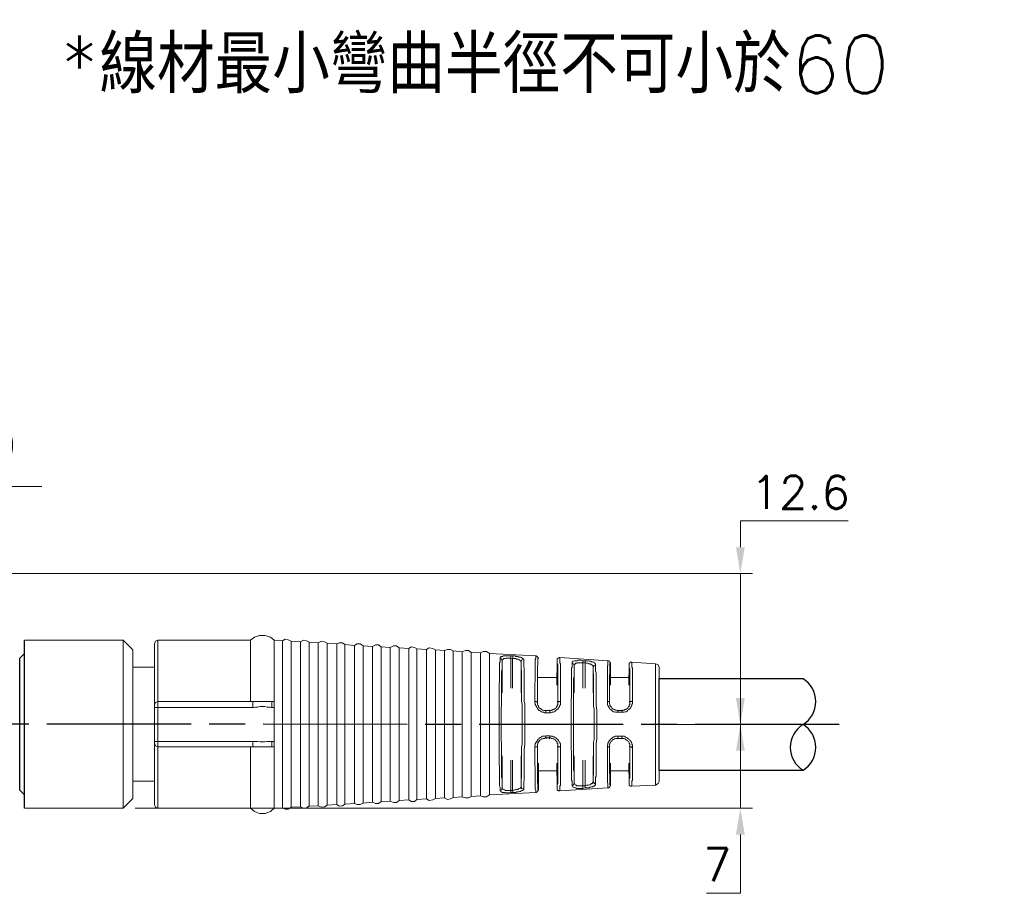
# Model space of a CAD drawing. Header units: millimetres. Extents: x 399 to 6233, y -1870 to 1602.
# Tile 293 of 656: x 3821 to 3903, y 614 to 687. Entities that reach past the tile are written whole.
import ezdxf

# ---------------------------------------------------------------- set-up
doc = ezdxf.new("R2010")
doc.units = ezdxf.units.MM
doc.linetypes.add('AM_ISO08W050', pattern=[18, 12, -1.5, 3, -1.5])
for name, color, linetype, lineweight in [('AM_5', 3, 'Continuous', 25), ('AM_7', 4, 'AM_ISO08W050', 25), ('可見 (ISO)', 7, 'Continuous', 25)]:
    doc.layers.add(name, color=color, linetype=linetype, lineweight=lineweight)
doc.layers.add('S40', color=7, linetype='Continuous')
doc.layers.add('中繼線', color=7, linetype='Continuous')
doc.styles.add('尺寸標註', font='romans.shx', dxfattribs={"bigfont": 'CHINESET.SHX'})
doc.dimstyles.new('複本(2) CNS2-1$0', dxfattribs={"dimtxt": 2.75, "dimasz": 2.2, "dimexe": 1, "dimexo": 1, "dimgap": 1, "dimtad": 1, "dimtoh": 1, "dimdsep": 46, "dimtxsty": '尺寸標註', "dimcen": 0, "dimclrd": 2, "dimclre": 2, "dimclrt": 3, "dimadec": 0, "dimazin": 2, "dimtp": 0.1, "dimtm": 0.1, "dimtfac": 0.71, "dimtmove": 0, "dimatfit": 0, "dimfxl": 0, "dimlwd": 13, "dimlwe": 13, "dimarcsym": 0})
doc.dimstyles.new('複本(2) CNS2-1$3', dxfattribs={"dimtxt": 2.75, "dimasz": 2.2, "dimexe": 1, "dimexo": 1, "dimgap": 1, "dimtad": 1, "dimtoh": 1, "dimdsep": 46, "dimtxsty": '尺寸標註', "dimcen": 0, "dimclrd": 2, "dimclre": 2, "dimclrt": 3, "dimadec": 0, "dimazin": 2, "dimtp": 0.1, "dimtm": 0.1, "dimtfac": 0.71, "dimtmove": 0, "dimatfit": 0, "dimfxl": 0, "dimlwd": 13, "dimlwe": 13, "dimarcsym": 0})

# ---------------------------------------------------------------- blocks, each defined once
blk = doc.blocks.new('*D133')
at = {"layer": 'AM_5', "color": 2, "lineweight": 13}
for p, q in [((3761.04, 638.575), (3778.857, 647.892)), ((3778.857, 647.892), (3822.39, 647.892)), ((3755.546, 635.702), (3759.091, 637.555)), ((3753.597, 634.682), (3751.647, 633.663))]:
    blk.add_line(p, q, dxfattribs=at)
at = {"layer": 'AM_5', "color": 2, "lineweight": -2}
for points in [[(3760.87, 638.9), (3761.21, 638.25), (3759.091, 637.555)], [(3753.427, 635.007), (3753.767, 634.357), (3755.546, 635.702)]]:
    blk.add_solid(points, dxfattribs=at)
at = {"layer": 'Defpoints', "color": 0, "lineweight": -2}
for p in [(3759.091, 637.555), (3755.546, 635.702)]:
    blk.add_point(p, dxfattribs=at)
at = {"layer": 'AM_5', "color": 3, "insert": (3801.123, 651.825), "char_height": 2.75, "attachment_point": 5, "style": '尺寸標註'}
blk.add_mtext('∅4{\\Famgdt;x}2{}{\\H0.7x;\\C3; H7 {\\H2x;\\W0.5;(}\\S+0.012^  0;{\\H2x;\\W0.5;)}}(含對側)', dxfattribs=at)
blk = doc.blocks.new('S40-正視-02')
at = {"layer": '可見 (ISO)'}
for p, q in [((63.12, 29.95), (63.12, 43.95)), ((62.72, 42.45), (63.12, 42.85)), ((62.72, 31.45), (62.72, 42.45)), ((62.72, 31.45), (63.12, 31.05))]:
    blk.add_line(p, q, dxfattribs=at)
blk = doc.blocks.new('180度接頭-正視')
for p, q in [((52.874, 3.794), (64.874, 3.794)), ((52.874, -3.843), (52.874, 3.794)), ((52.874, -3.843), (64.874, -3.843))]:
    blk.add_line(p, q)
at = {"lineweight": 20}
for points in [[(0, 7), (8.214, 7)], [(0, -7), (0, 7)], [(8.214, 7), (9.029, 6.185)], [(8.214, -7), (8.214, 7), (8.214, 7)], [(11.124, 7), (10.907, 6.917), (10.824, 6.701)], [(10.824, 1.596), (10.824, 6.701)], [(20.817, 7), (20.485, 7.249), (20.052, 7.382), (19.587, 7.382), (19.154, 7.249), (18.822, 7), (11.124, 7)], [(11.124, 7), (11.124, 1.895)], [(18.822, 1.895), (18.822, 7), (18.822, 7)], [(21.499, 6.95), (20.817, 7)], [(20.817, 7), (20.817, 1.895)], [(22.23, 6.917), (21.964, 7.033), (21.715, 7.083), (21.499, 6.95)], [(21.499, -6.967), (21.499, 6.95)], [(22.995, 6.867), (22.23, 6.917)], [(22.23, -6.917), (22.23, 6.917), (22.23, 6.917)], [(23.71, 6.834), (23.511, 6.95), (23.245, 7), (22.995, 6.867)], [(22.995, -6.884), (22.995, 6.867), (22.995, 6.867)], [(24.475, 6.784), (23.71, 6.834)], [(23.71, -6.834), (23.71, 6.834), (23.71, 6.834)], [(25.207, 6.751), (24.99, 6.867), (24.741, 6.917), (24.475, 6.784)], [(24.475, -6.8), (24.475, 6.784), (24.475, 6.784)], [(26.021, 6.701), (25.207, 6.751)], [(25.207, -6.751), (25.207, 6.751), (25.207, 6.751)], [(26.703, 6.651), (26.487, 6.784), (26.221, 6.784), (26.021, 6.701)], [(26.021, -6.701), (26.021, 6.701)], [(27.501, 6.568), (26.703, 6.651)], [(26.703, -6.667), (26.703, 6.651), (26.703, 6.651)], [(28.233, 6.534), (27.967, 6.701), (27.717, 6.701), (27.501, 6.568)], [(27.501, -6.618), (27.501, 6.568), (27.501, 6.568)], [(29.713, 6.451), (29.496, 6.618), (29.247, 6.618), (28.998, 6.485)], [(9.029, -6.202), (9.029, 6.185)], [(28.998, 6.485), (28.233, 6.534)], [(28.233, -6.584), (28.233, 6.534), (28.233, 6.534)], [(28.998, -6.501), (28.998, 6.485), (28.998, 6.485)], [(30.477, 6.401), (29.713, 6.451)], [(29.713, -6.451), (29.713, 6.451), (29.713, 6.451)], [(31.209, 6.352), (30.993, 6.534), (30.743, 6.534), (30.477, 6.401)], [(30.477, -6.418), (30.477, 6.401), (30.477, 6.401)], [(32.024, 6.318), (31.209, 6.352)], [(31.209, -6.368), (31.209, 6.352), (31.209, 6.352)], [(32.689, 6.268), (32.489, 6.401), (32.223, 6.451), (32.024, 6.318)], [(32.024, -6.318), (32.024, 6.318), (32.024, 6.318)], [(33.504, 6.235), (32.689, 6.268)], [(32.689, -6.285), (32.689, 6.268), (32.689, 6.268)], [(34.235, 6.185), (34.019, 6.318), (33.72, 6.352), (33.504, 6.235)], [(33.504, -6.235), (33.504, 6.235), (33.504, 6.235)], [(35, 6.152), (34.235, 6.185)], [(34.235, -6.202), (34.235, 6.185), (34.235, 6.185)], [(35.715, 6.102), (35.499, 6.235), (35.249, 6.235), (35, 6.152)], [(35, -6.152), (35, 6.152), (35, 6.152)], [(36.48, 6.019), (35.715, 6.102)], [(35.715, -6.119), (35.715, 6.102), (35.715, 6.102)], [(37.211, 5.969), (36.995, 6.152), (36.746, 6.152), (36.48, 6.019)], [(36.48, -6.069), (36.48, 6.019), (36.48, 6.019)], [(38.01, 5.936), (37.211, 5.969)], [(37.211, -6.019), (37.211, 5.969), (37.211, 5.969)], [(42.615, 5.686), (38.741, 5.886), (38.492, 6.069), (38.226, 6.069), (38.01, 5.936)], [(38.01, -5.986), (38.01, 5.936), (38.01, 5.936)], [(38.741, 5.886), (38.741, -5.903), (38.741, -5.903)], [(39.639, -5.52), (39.639, -5.254), (39.589, -5.138), (39.589, -3.558), (39.556, -3.342), (39.556, -3.176), (39.556, -3.01), (39.556, -2.793), (39.556, -2.577), (39.556, -2.411), (39.556, -2.195), (39.556, -1.979), (39.556, -1.762), (39.556, -1.347), (39.556, -0.881), (39.556, -0.449), (39.556, -0.033), (39.556, 0.449), (39.556, 0.865), (39.556, 1.33), (39.556, 1.762), (39.556, 2.195), (39.556, 2.394), (39.556, 2.577), (39.556, 2.777), (39.556, 2.993), (39.556, 3.159), (39.556, 3.342), (39.589, 3.558), (39.589, 3.724), (39.589, 3.891), (39.589, 4.057), (39.589, 4.19), (39.589, 4.356), (39.589, 4.489), (39.589, 4.656), (39.589, 4.789), (39.589, 4.905), (39.589, 5.005), (39.589, 5.121), (39.639, 5.204), (39.639, 5.337), (39.639, 5.42), (39.639, 5.504)], [(39.639, 5.504), (39.639, 5.553), (39.672, 5.587), (39.722, 5.637), (39.755, 5.637), (39.855, 5.637), (39.888, 5.686), (39.938, 5.686), (40.021, 5.686), (40.105, 5.686), (40.188, 5.686), (40.271, 5.686), (40.354, 5.686), (40.537, 5.686)], [(39.805, 5.287), (39.755, 5.42), (39.639, 5.504)], [(39.805, 5.287), (39.805, 4.572), (39.755, 4.406), (39.755, 1.546), (39.722, 1.297), (39.722, 1.031), (39.722, 0.781), (39.722, 0.532), (39.722, 0.266), (39.722, -0.033), (39.722, -0.283), (39.722, -0.532), (39.722, -0.798), (39.722, -1.048), (39.722, -1.347), (39.755, -1.596), (39.755, -1.862), (39.755, -2.062), (39.755, -2.328), (39.755, -2.577), (39.755, -2.793), (39.755, -3.043), (39.755, -3.259), (39.755, -3.475), (39.755, -3.691), (39.755, -3.857), (39.755, -4.074), (39.755, -4.24), (39.755, -4.406), (39.805, -4.572), (39.805, -4.755), (39.805, -4.872), (39.805, -5.005), (39.805, -5.138), (39.805, -5.221), (39.805, -5.304)], [(40.537, 5.504), (40.105, 5.504), (40.055, 5.47), (39.938, 5.47), (39.888, 5.42), (39.855, 5.42), (39.855, 5.387), (39.805, 5.337), (39.805, 5.287)], [(39.805, 2.61), (39.805, 5.287)], [(40.537, 5.686), (40.703, 5.686), (40.703, 5.686)], [(40.537, 5.504), (40.537, 5.686), (40.537, 5.686)], [(40.653, 5.47), (40.537, 5.504)], [(40.537, 5.504), (40.537, 2.993)], [(41.385, 5.171), (41.385, 5.254), (41.335, 5.254), (41.335, 5.287), (41.302, 5.337), (41.252, 5.337), (41.202, 5.387), (41.169, 5.387), (41.119, 5.42), (41.086, 5.42), (41.002, 5.42), (40.952, 5.47), (40.819, 5.47), (40.653, 5.47), (40.653, 5.504), (40.703, 5.553), (40.703, 5.587), (40.703, 5.637), (40.703, 5.686)], [(40.653, 2.993), (40.653, 5.47)], [(40.703, 5.686), (40.869, 5.686), (40.952, 5.637), (41.119, 5.637), (41.202, 5.587), (41.252, 5.587), (41.335, 5.587), (41.385, 5.553), (41.418, 5.553), (41.468, 5.504), (41.501, 5.47), (41.551, 5.47), (41.551, 5.42), (41.601, 5.387)], [(41.601, 5.387), (41.418, 5.337), (41.385, 5.171)], [(41.385, -5.171), (41.385, -4.572), (41.418, -4.456), (41.418, -1.945), (41.468, -1.679), (41.468, -1.43), (41.468, -1.181), (41.468, -0.914), (41.468, -0.665), (41.468, -0.416), (41.468, -0.15), (41.468, 0.1), (41.468, 0.399), (41.468, 0.648), (41.468, 0.914), (41.468, 1.164), (41.468, 1.43), (41.468, 1.679), (41.418, 1.929), (41.418, 2.195), (41.418, 2.394), (41.418, 2.66), (41.418, 2.876), (41.418, 3.076), (41.418, 3.292), (41.418, 3.508), (41.418, 3.724), (41.418, 3.891), (41.418, 4.107), (41.418, 4.273), (41.418, 4.439), (41.385, 4.572), (41.385, 4.705), (41.385, 4.872), (41.385, 4.955), (41.385, 5.088), (41.385, 5.171)], [(41.385, 5.171), (41.385, 2.61)], [(41.601, 5.387), (41.601, 4.789), (41.634, 4.656), (41.634, 1.895), (41.684, 1.713), (41.684, 1.297), (41.684, 0.865), (41.684, -0.033), (41.684, -0.881), (41.684, -1.297), (41.684, -1.729), (41.634, -2.112), (41.634, -2.544), (41.634, -2.71), (41.634, -2.926), (41.634, -3.093), (41.634, -3.259), (41.634, -3.475), (41.634, -3.641), (41.634, -3.774), (41.634, -3.941), (41.634, -4.107), (41.634, -4.24), (41.634, -4.406), (41.634, -4.539), (41.634, -4.672), (41.601, -4.789), (41.601, -4.922), (41.601, -5.005), (41.601, -5.138), (41.601, -5.221), (41.601, -5.304), (41.601, -5.387)], [(42.532, 1.895), (42.532, 3.425), (42.565, 3.591), (42.565, 5.387), (42.615, 5.47), (42.615, 5.504), (42.615, 5.553), (42.615, 5.587), (42.615, 5.637), (42.615, 5.686)], [(42.831, 5.47), (42.831, 5.504), (42.781, 5.553), (42.781, 5.587), (42.748, 5.587), (42.748, 5.637), (42.698, 5.637), (42.665, 5.686), (42.615, 5.686)], [(42.781, 5.47), (42.781, 4.955), (42.748, 4.872), (42.748, 1.846)], [(44.361, 3.259), (44.394, 5.337)], [(44.444, 1.846), (44.444, 4.955), (44.394, 5.038), (44.394, 5.47), (44.444, 5.504), (44.494, 5.504), (44.527, 5.553), (44.577, 5.553), (44.61, 5.553)], [(44.394, 5.337), (44.394, 5.387), (44.394, 5.387)], [(48.618, 5.287), (44.61, 5.553)], [(44.61, 5.553), (44.61, 5.121), (44.66, 5.038), (44.66, 1.895)], [(45.641, -5.138), (45.641, -4.755), (45.591, -4.672), (45.591, -2.361), (45.558, -2.029), (45.558, -1.646), (45.558, -1.214), (45.558, -0.831), (45.558, -0.033), (45.558, 0.831), (45.558, 1.214), (45.558, 1.596), (45.558, 2.012), (45.591, 2.361), (45.591, 2.577), (45.591, 2.743), (45.591, 2.91), (45.591, 3.076), (45.591, 3.259), (45.591, 3.425), (45.591, 3.591), (45.591, 3.724), (45.591, 3.891), (45.591, 4.024), (45.591, 4.14), (45.591, 4.273), (45.591, 4.406), (45.591, 4.523), (45.591, 4.656), (45.641, 4.739), (45.641, 4.822), (45.641, 4.955), (45.641, 5.038), (45.641, 5.088)], [(45.641, 5.088), (45.641, 5.171), (45.675, 5.204), (45.724, 5.254), (45.758, 5.254), (45.857, 5.287), (45.891, 5.287), (45.941, 5.287), (46.024, 5.287), (46.107, 5.337), (46.19, 5.337), (46.273, 5.337), (46.356, 5.337), (46.523, 5.287)], [(45.808, 4.905), (45.758, 5.038), (45.641, 5.088)], [(46.523, 5.121), (46.057, 5.121), (46.024, 5.088), (45.941, 5.088), (45.891, 5.038), (45.857, 5.005), (45.857, 4.955), (45.808, 4.955), (45.808, 4.905)], [(46.523, 5.287), (46.705, 5.287), (46.705, 5.287)], [(46.523, 5.121), (46.523, 5.287), (46.523, 5.287)], [(46.705, 5.121), (46.523, 5.121)], [(46.523, 5.121), (46.523, 2.993)], [(46.705, 5.287), (46.955, 5.287), (47.038, 5.254), (47.204, 5.254), (47.254, 5.204), (47.337, 5.204), (47.387, 5.171), (47.47, 5.171), (47.504, 5.121), (47.504, 5.088), (47.553, 5.088), (47.587, 5.038), (47.587, 5.005), (47.587, 4.955)], [(47.387, 4.789), (47.387, 4.872), (47.337, 4.872), (47.337, 4.905), (47.304, 4.955), (47.254, 4.955), (47.204, 5.005), (47.171, 5.005), (47.121, 5.038), (47.088, 5.038), (47.005, 5.038), (46.955, 5.088), (46.822, 5.088), (46.705, 5.121), (46.705, 5.171), (46.705, 5.204), (46.705, 5.254), (46.705, 5.287)], [(46.705, 2.993), (46.705, 5.121)], [(47.587, 4.955), (47.47, 4.905), (47.387, 4.789)], [(47.587, 4.955), (47.587, 4.406), (47.637, 4.273), (47.637, 1.546), (47.686, 1.164), (47.686, 0.781), (47.686, -0.033), (47.686, -0.798), (47.686, -1.214), (47.637, -1.596), (47.637, -1.945), (47.637, -2.328), (47.637, -2.66), (47.637, -2.827), (47.637, -3.01), (47.637, -3.176), (47.637, -3.342), (47.637, -3.475), (47.637, -3.641), (47.637, -3.774), (47.637, -3.941), (47.637, -4.074), (47.637, -4.19), (47.637, -4.323), (47.587, -4.406), (47.587, -4.539), (47.587, -4.622), (47.587, -4.755), (47.587, -4.838), (47.587, -4.922), (47.587, -5.005)], [(48.568, 1.895), (48.568, 4.872), (48.618, 4.905), (48.618, 5.287)], [(48.834, 5.088), (48.834, 5.121), (48.784, 5.171), (48.784, 5.204), (48.751, 5.254), (48.701, 5.287), (48.651, 5.287), (48.618, 5.287)], [(48.834, 5.088), (48.784, 5.038), (48.784, 4.19), (48.751, 4.057), (48.751, 3.891), (48.751, 3.724), (48.751, 3.558), (48.751, 3.342), (48.751, 3.159), (48.751, 2.96), (48.751, 2.743), (48.751, 2.527), (48.751, 2.311), (48.751, 2.062), (48.751, 1.846)], [(48.834, 5.088), (48.834, 5.121), (48.834, 5.121)], [(48.834, 3.259), (48.834, 5.088)], [(50.363, 3.259), (50.397, 5.005)], [(50.397, 5.005), (50.397, 5.088), (50.447, 5.121), (50.496, 5.171), (50.53, 5.171), (50.58, 5.171), (50.613, 5.171)], [(50.397, 4.955), (50.397, 5.005), (50.397, 5.005)], [(50.447, 1.846), (50.447, 4.572), (50.397, 4.656), (50.397, 4.955)], [(52.575, 5.038), (50.613, 5.171)], [(50.613, 5.171), (50.613, 4.739), (50.663, 4.656), (50.663, 1.929)], [(52.874, 4.739), (52.791, 4.955), (52.575, 5.038)], [(52.575, -5.088), (52.575, 5.038)], [(45.808, 4.905), (45.808, 3.974), (45.758, 3.808), (45.758, -3.808), (45.808, -3.99), (45.808, -4.157), (45.808, -4.323), (45.808, -4.456), (45.808, -4.572), (45.808, -4.705), (45.808, -4.838), (45.808, -4.922)], [(45.808, 2.61), (45.808, 4.905)], [(47.387, -4.789), (47.387, -4.323), (47.42, -4.19), (47.42, -1.513), (47.47, -1.264), (47.47, -0.998), (47.47, -0.798), (47.47, -0.532), (47.47, -0.283), (47.47, -0.033), (47.47, 0.233), (47.47, 0.482), (47.47, 0.748), (47.47, 0.998), (47.47, 1.247), (47.42, 1.513), (47.42, 1.762), (47.42, 1.979), (47.42, 2.228), (47.42, 2.444), (47.42, 2.66), (47.42, 2.876), (47.42, 3.076), (47.42, 3.292), (47.42, 3.458), (47.42, 3.675), (47.42, 3.841), (47.42, 4.024), (47.42, 4.14), (47.387, 4.323), (47.387, 4.439), (47.387, 4.572), (47.387, 4.705), (47.387, 4.789)], [(47.387, 4.789), (47.387, 2.61)], [(52.874, 4.739), (52.874, -4.789)], [(42.748, 3.891), (44.444, 3.891)], [(48.751, 3.891), (50.447, 3.891)], [(11.124, 1.895), (10.907, 1.812), (10.824, 1.596)], [(11.124, 1.38), (11.124, 1.895), (19.038, 1.895)], [(20.601, 1.895), (19.038, 1.895), (19.038, 1.895)], [(19.038, 1.895), (19.038, 1.38)], [(20.601, 1.895), (20.601, 1.38)], [(20.601, 1.895), (20.817, 1.895), (20.817, 1.38)], [(43.43, 0.948), (43.33, 0.948), (43.247, 0.998), (43.164, 0.998), (43.081, 1.031), (42.998, 1.081), (42.914, 1.131), (42.865, 1.164), (42.781, 1.247), (42.748, 1.33), (42.698, 1.38), (42.665, 1.463), (42.615, 1.546), (42.565, 1.629), (42.565, 1.713), (42.532, 1.812), (42.532, 1.895)], [(42.532, 1.895), (42.665, 1.895), (42.698, 1.846), (42.748, 1.846), (42.748, 1.762), (42.748, 1.713), (42.748, 1.629), (42.781, 1.596), (42.831, 1.513), (42.831, 1.463), (42.865, 1.38), (42.914, 1.33), (42.998, 1.297), (43.048, 1.247), (43.081, 1.214), (43.164, 1.164), (43.214, 1.164), (43.297, 1.131), (43.38, 1.131), (43.43, 1.131), (43.43, 0.948)], [(42.748, 1.846), (42.781, 1.895)], [(44.66, 1.895), (44.66, 1.629), (44.61, 1.546), (44.577, 1.463), (44.527, 1.38), (44.494, 1.33), (44.444, 1.247), (44.361, 1.214), (44.278, 1.131), (44.228, 1.081), (44.145, 1.031), (44.062, 0.998), (43.979, 0.998), (43.846, 0.948), (43.762, 0.948)], [(43.762, 0.948), (43.762, 1.131), (43.846, 1.131), (43.895, 1.164), (43.979, 1.164), (44.062, 1.214), (44.112, 1.214), (44.145, 1.247), (44.228, 1.297), (44.278, 1.33), (44.311, 1.38), (44.361, 1.463), (44.394, 1.513), (44.394, 1.596), (44.444, 1.629), (44.444, 1.713), (44.444, 1.762), (44.444, 1.846)], [(44.394, 1.895), (44.444, 1.846)], [(44.66, 1.895), (44.494, 1.895), (44.494, 1.846), (44.444, 1.846)], [(49.466, 0.998), (49.249, 0.998), (49.166, 1.031), (49.083, 1.031), (49, 1.081), (48.95, 1.131), (48.867, 1.214), (48.784, 1.247), (48.751, 1.33), (48.701, 1.43), (48.651, 1.463), (48.618, 1.546), (48.568, 1.629), (48.568, 1.713), (48.568, 1.812), (48.568, 1.895)], [(48.568, 1.895), (48.701, 1.895), (48.751, 1.846), (48.751, 1.713), (48.784, 1.629), (48.784, 1.596), (48.834, 1.513), (48.867, 1.463), (48.917, 1.43), (48.95, 1.33), (49, 1.297), (49.05, 1.247), (49.133, 1.214), (49.166, 1.214), (49.249, 1.164), (49.299, 1.164), (49.382, 1.131), (49.432, 1.131), (49.466, 0.998)], [(48.751, 1.846), (48.784, 1.895)], [(50.663, 1.929), (50.663, 1.713), (50.613, 1.629), (50.613, 1.546), (50.58, 1.513), (50.53, 1.43), (50.496, 1.33), (50.397, 1.247), (50.363, 1.214), (50.28, 1.164), (50.23, 1.081), (50.147, 1.031), (50.064, 1.031), (49.981, 0.998), (49.848, 0.998), (49.765, 0.998)], [(49.765, 0.998), (49.765, 1.131), (49.848, 1.131), (49.898, 1.164), (49.981, 1.164), (50.014, 1.214), (50.114, 1.214), (50.147, 1.247), (50.23, 1.297), (50.28, 1.33), (50.314, 1.43), (50.363, 1.463), (50.397, 1.513), (50.397, 1.596), (50.447, 1.629), (50.447, 1.713), (50.447, 1.762), (50.447, 1.846)], [(50.397, 1.895), (50.447, 1.846)], [(50.663, 1.929), (50.613, 1.929), (50.58, 1.895), (50.496, 1.895), (50.447, 1.846)], [(10.824, 1.38), (10.824, 1.596), (10.824, 1.596)], [(10.824, -1.43), (10.824, 1.38), (11.124, 1.38)], [(19.038, -1.43), (11.124, -1.43), (11.124, 1.38), (19.038, 1.38)], [(20.601, 1.38), (20.518, 1.38), (20.435, 1.43), (20.219, 1.43), (20.019, 1.463), (19.919, 1.463), (19.836, 1.463), (19.72, 1.463), (19.637, 1.463), (19.42, 1.43), (19.254, 1.43), (19.121, 1.38), (19.038, 1.38)], [(20.601, 1.38), (20.817, 1.38), (20.817, -1.43), (20.601, -1.43)], [(43.463, 1.164), (43.43, 1.131)], [(43.43, 1.131), (43.762, 1.131)], [(43.762, 0.948), (43.43, 0.948), (43.43, 0.948)], [(43.762, 1.131), (43.729, 1.164)], [(49.466, 1.164), (49.432, 1.131)], [(49.432, 1.131), (49.765, 1.131)], [(49.765, 0.998), (49.466, 0.998), (49.466, 0.998)], [(49.765, 1.131), (49.715, 1.164)], [(10.824, -1.596), (10.824, -1.43), (11.124, -1.43)], [(10.824, -1.596), (10.907, -1.812), (11.124, -1.895)], [(10.824, -6.701), (10.824, -1.596)], [(11.124, -1.43), (11.124, -1.895), (11.124, -1.895)], [(19.038, -1.43), (19.038, -1.895), (11.124, -1.895)], [(19.038, -1.43), (19.42, -1.43), (19.637, -1.48), (20.019, -1.48), (20.219, -1.43), (20.435, -1.43), (20.518, -1.43), (20.601, -1.43)], [(19.038, -1.895), (20.817, -1.895), (20.817, -1.43)], [(20.601, -1.43), (20.601, -1.895), (20.601, -1.895)], [(42.532, -1.895), (42.532, -1.812), (42.565, -1.729), (42.565, -1.646), (42.615, -1.563), (42.665, -1.48), (42.698, -1.43), (42.748, -1.347), (42.781, -1.264), (42.865, -1.214), (42.914, -1.131), (42.998, -1.097), (43.081, -1.048), (43.164, -0.998), (43.247, -0.998), (43.33, -0.998), (43.43, -0.964)], [(43.43, -0.964), (43.43, -1.131), (43.38, -1.131), (43.297, -1.181), (43.214, -1.181), (43.164, -1.214), (43.081, -1.214), (43.048, -1.264), (42.998, -1.297), (42.914, -1.347), (42.865, -1.43), (42.831, -1.48), (42.831, -1.513), (42.781, -1.596), (42.748, -1.646), (42.748, -1.729), (42.748, -1.762), (42.748, -1.862)], [(43.43, -0.964), (43.762, -0.964), (43.762, -0.964)], [(43.762, -1.131), (43.43, -1.131)], [(43.43, -1.131), (43.463, -1.214)], [(43.729, -1.214), (43.762, -1.131)], [(43.762, -0.964), (43.846, -0.998), (43.979, -0.998), (44.062, -1.048), (44.145, -1.048), (44.228, -1.097), (44.278, -1.131), (44.361, -1.214), (44.444, -1.264), (44.494, -1.347), (44.527, -1.43), (44.577, -1.48), (44.61, -1.563), (44.66, -1.646), (44.66, -1.729), (44.66, -1.812), (44.66, -1.895)], [(44.66, -1.895), (44.494, -1.895), (44.494, -1.862), (44.444, -1.862), (44.444, -1.762), (44.444, -1.729), (44.444, -1.646), (44.394, -1.596), (44.394, -1.513), (44.361, -1.48), (44.311, -1.43), (44.278, -1.347), (44.228, -1.297), (44.145, -1.264), (44.112, -1.214), (44.062, -1.214), (43.979, -1.181), (43.895, -1.181), (43.846, -1.131), (43.762, -1.131), (43.762, -0.964)], [(48.568, -1.945), (48.568, -1.762), (48.618, -1.679), (48.618, -1.596), (48.651, -1.513), (48.701, -1.43), (48.751, -1.347), (48.834, -1.264), (48.867, -1.214), (48.95, -1.181), (49, -1.097), (49.083, -1.048), (49.166, -1.048), (49.249, -0.998), (49.382, -0.998), (49.466, -0.998)], [(49.466, -0.998), (49.432, -1.181), (49.249, -1.181), (49.166, -1.214), (49.133, -1.264), (49.05, -1.264), (49, -1.297), (48.95, -1.38), (48.917, -1.43), (48.867, -1.48), (48.834, -1.563), (48.784, -1.596), (48.784, -1.646), (48.751, -1.729), (48.751, -1.762), (48.751, -1.862)], [(49.765, -1.181), (49.432, -1.181)], [(49.432, -1.181), (49.466, -1.214)], [(49.466, -0.998), (49.765, -0.998), (49.765, -0.998)], [(49.715, -1.214), (49.765, -1.181)], [(49.765, -0.998), (49.981, -0.998), (50.064, -1.048), (50.147, -1.097), (50.23, -1.131), (50.28, -1.181), (50.363, -1.214), (50.397, -1.297), (50.496, -1.347), (50.53, -1.43), (50.58, -1.513), (50.613, -1.596), (50.613, -1.679), (50.663, -1.762), (50.663, -1.862), (50.663, -1.945)], [(50.663, -1.945), (50.58, -1.945), (50.58, -1.895), (50.496, -1.895), (50.447, -1.862), (50.447, -1.812), (50.447, -1.729), (50.447, -1.679), (50.397, -1.596), (50.397, -1.563), (50.363, -1.48), (50.314, -1.43), (50.28, -1.38), (50.23, -1.347), (50.147, -1.297), (50.114, -1.264), (50.014, -1.214), (49.981, -1.181), (49.898, -1.181), (49.848, -1.181), (49.765, -1.181), (49.765, -0.998)], [(11.124, -1.895), (11.124, -7)], [(18.822, -1.895), (18.822, -7)], [(20.817, -1.895), (20.817, -7)], [(42.532, -1.895), (42.698, -1.895), (42.698, -1.862), (42.748, -1.862)], [(42.615, -5.686), (42.615, -5.47), (42.565, -5.437), (42.565, -3.608), (42.532, -3.425), (42.532, -3.259), (42.532, -3.093), (42.532, -2.876), (42.532, -2.71), (42.532, -2.494), (42.532, -2.328), (42.532, -2.112), (42.532, -1.895)], [(42.748, -1.862), (42.748, -4.872), (42.781, -5.005), (42.781, -5.47)], [(42.781, -1.895), (42.748, -1.862)], [(44.394, -5.354), (44.394, -5.055), (44.444, -4.955), (44.444, -1.862)], [(44.444, -1.862), (44.394, -1.895)], [(44.66, -1.895), (44.66, -5.088), (44.61, -5.171), (44.61, -5.553)], [(48.568, -1.945), (48.618, -1.945), (48.618, -1.895), (48.751, -1.895), (48.751, -1.862)], [(48.618, -5.304), (48.618, -4.955), (48.568, -4.872), (48.568, -1.945)], [(48.751, -1.862), (48.751, -4.074), (48.784, -4.19), (48.784, -5.055), (48.834, -5.088)], [(48.784, -1.895), (48.751, -1.862)], [(50.397, -5.005), (50.397, -4.622), (50.447, -4.489), (50.447, -1.862)], [(50.447, -1.862), (50.397, -1.895)], [(50.663, -1.945), (50.663, -4.672), (50.613, -4.755), (50.613, -5.171)], [(39.805, -5.304), (39.805, -2.627)], [(40.537, -3.01), (40.537, -5.52)], [(40.653, -5.52), (40.653, -3.01)], [(41.385, -2.627), (41.385, -5.171)], [(42.831, -3.259), (42.831, -5.47)], [(44.361, -3.259), (44.394, -5.354)], [(45.808, -4.922), (45.808, -2.627)], [(46.523, -3.01), (46.523, -5.138)], [(46.705, -5.138), (46.705, -3.01)], [(47.387, -2.627), (47.387, -4.789)], [(48.834, -3.259), (48.834, -5.138)], [(50.363, -3.259), (50.397, -5.005)], [(42.748, -3.891), (44.444, -3.891)], [(48.751, -3.891), (50.447, -3.891)], [(45.641, -5.138), (45.758, -5.055), (45.808, -4.922)], [(45.808, -4.922), (45.808, -4.955), (45.857, -5.005), (45.891, -5.055), (45.941, -5.088), (45.974, -5.088), (46.024, -5.138), (46.057, -5.138), (46.107, -5.138), (46.19, -5.138), (46.24, -5.138), (46.406, -5.138), (46.523, -5.138)], [(46.705, -5.304), (46.705, -5.138), (46.822, -5.088), (47.005, -5.088), (47.088, -5.055), (47.121, -5.055), (47.171, -5.005), (47.204, -5.005), (47.254, -4.955), (47.304, -4.955), (47.337, -4.922), (47.337, -4.872), (47.387, -4.872), (47.387, -4.838), (47.387, -4.789)], [(47.387, -4.789), (47.47, -4.922), (47.587, -5.005)], [(52.575, -5.088), (52.791, -4.955), (52.874, -4.789)], [(38.741, -5.903), (42.615, -5.686)], [(39.639, -5.52), (39.755, -5.47), (39.805, -5.304)], [(40.537, -5.686), (40.354, -5.736), (40.105, -5.736), (40.021, -5.686), (39.938, -5.686), (39.888, -5.686), (39.805, -5.686), (39.755, -5.637), (39.722, -5.637), (39.672, -5.603), (39.639, -5.553), (39.639, -5.52)], [(39.805, -5.304), (39.805, -5.354), (39.855, -5.387), (39.855, -5.437), (39.888, -5.437), (39.938, -5.47), (39.971, -5.47), (40.021, -5.47), (40.055, -5.52), (40.105, -5.52), (40.188, -5.52), (40.238, -5.52), (40.354, -5.52), (40.537, -5.52)], [(40.537, -5.686), (40.537, -5.52), (40.537, -5.52)], [(40.537, -5.52), (40.653, -5.52)], [(40.703, -5.686), (40.537, -5.686), (40.537, -5.686)], [(40.703, -5.686), (40.703, -5.553), (40.653, -5.52), (40.819, -5.47), (40.952, -5.47), (41.002, -5.437), (41.086, -5.437), (41.119, -5.437), (41.169, -5.387), (41.202, -5.387), (41.252, -5.354), (41.302, -5.354), (41.335, -5.304), (41.385, -5.254), (41.385, -5.221), (41.385, -5.171)], [(41.601, -5.387), (41.601, -5.437), (41.551, -5.437), (41.551, -5.47), (41.501, -5.52), (41.468, -5.52), (41.418, -5.553), (41.385, -5.553), (41.335, -5.603), (41.252, -5.603), (41.202, -5.637), (41.119, -5.637), (41.036, -5.637), (40.952, -5.686), (40.869, -5.686), (40.703, -5.686)], [(41.385, -5.171), (41.418, -5.354), (41.601, -5.387)], [(42.831, -5.47), (42.831, -5.52), (42.781, -5.553), (42.781, -5.603), (42.748, -5.603), (42.748, -5.637), (42.698, -5.637), (42.665, -5.686), (42.615, -5.686)], [(42.781, -5.47), (42.831, -5.47), (42.831, -5.47)], [(44.394, -5.354), (44.394, -5.304), (44.394, -5.304)], [(44.394, -5.354), (44.394, -5.47), (44.444, -5.52), (44.494, -5.52), (44.527, -5.553), (44.577, -5.553), (44.61, -5.553)], [(44.61, -5.553), (48.618, -5.304)], [(46.523, -5.354), (46.024, -5.354), (45.941, -5.304), (45.857, -5.304), (45.758, -5.254), (45.724, -5.254), (45.675, -5.221), (45.641, -5.171), (45.641, -5.138)], [(46.523, -5.354), (46.523, -5.138), (46.523, -5.138)], [(46.523, -5.138), (46.705, -5.138)], [(46.705, -5.304), (46.523, -5.354), (46.523, -5.354)], [(47.587, -5.005), (47.587, -5.055), (47.553, -5.088), (47.504, -5.138), (47.47, -5.171), (47.387, -5.171), (47.337, -5.221), (47.254, -5.221), (47.204, -5.254), (47.121, -5.254), (47.038, -5.304), (46.955, -5.304), (46.872, -5.304), (46.705, -5.304)], [(48.834, -5.138), (48.784, -5.171), (48.784, -5.221), (48.751, -5.254), (48.701, -5.304), (48.651, -5.304), (48.618, -5.304)], [(48.834, -5.088), (48.834, -5.138), (48.834, -5.138)], [(50.397, -5.005), (50.397, -4.955), (50.397, -4.955)], [(50.397, -5.005), (50.397, -5.088), (50.447, -5.138), (50.496, -5.171), (50.53, -5.171), (50.58, -5.171), (50.613, -5.171)], [(50.613, -5.171), (52.575, -5.088)], [(9.029, -6.202), (8.214, -7)], [(28.233, -6.584), (28.998, -6.501)], [(28.998, -6.501), (29.247, -6.618), (29.496, -6.618), (29.713, -6.451)], [(29.713, -6.451), (30.477, -6.418)], [(30.477, -6.418), (30.743, -6.534), (30.993, -6.534), (31.209, -6.368)], [(31.209, -6.368), (32.024, -6.318)], [(32.024, -6.318), (32.223, -6.451), (32.489, -6.451), (32.689, -6.285)], [(32.689, -6.285), (33.504, -6.235)], [(33.504, -6.235), (33.72, -6.368), (34.019, -6.318), (34.235, -6.202)], [(34.235, -6.202), (35, -6.152)], [(35, -6.152), (35.249, -6.285), (35.499, -6.235), (35.715, -6.119)], [(35.715, -6.119), (36.48, -6.069)], [(36.48, -6.069), (36.746, -6.152), (36.995, -6.152), (37.211, -6.019)], [(37.211, -6.019), (38.01, -5.986)], [(38.01, -5.986), (38.226, -6.069), (38.492, -6.069), (38.741, -5.903)], [(8.214, -7), (0, -7)], [(10.824, -6.701), (10.907, -6.917), (11.124, -7)], [(11.124, -7), (18.822, -7)], [(18.822, -7), (19.154, -7.266), (19.587, -7.432), (20.052, -7.432), (20.485, -7.266), (20.817, -7)], [(20.817, -7), (21.499, -6.967)], [(21.499, -6.967), (21.715, -7.083), (21.964, -7.083), (22.23, -6.917)], [(22.23, -6.917), (22.995, -6.884)], [(22.995, -6.884), (23.245, -7), (23.511, -6.967), (23.71, -6.834)], [(23.71, -6.834), (24.475, -6.8)], [(24.475, -6.8), (24.741, -6.917), (24.99, -6.884), (25.207, -6.751)], [(25.207, -6.751), (26.021, -6.701)], [(26.021, -6.701), (26.221, -6.834), (26.487, -6.8), (26.703, -6.667)], [(26.703, -6.667), (27.501, -6.618)], [(27.501, -6.618), (27.717, -6.701), (27.967, -6.701), (28.233, -6.584)]]:
    blk.add_lwpolyline(points, dxfattribs=at)
at = {"lineweight": 15}
for points in [[(10.824, 4.739), (9.029, 4.739)], [(9.029, -4.755), (10.824, -4.755)]]:
    blk.add_lwpolyline(points, dxfattribs=at)
for centre, start, end in [((63.688, 1.884), 301.85797, 58.14203), ((66.061, -1.934), 121.85797, 238.14203), ((63.688, -1.934), 301.85797, 58.14203)]:
    blk.add_arc(centre, 2.248, start, end)
blk = doc.blocks.new('*D206')
at = {"layer": 'AM_5', "color": 2, "lineweight": 13}
for p, q in [((3880.588, 642.828), (3880.588, 645.028)), ((3880.588, 645.028), (3889.576, 645.028)), ((3815.318, 640.628), (3881.588, 640.628)), ((3880.588, 628.058), (3880.588, 640.628)), ((3874.813, 628.058), (3881.588, 628.058)), ((3880.588, 625.858), (3880.588, 623.658))]:
    blk.add_line(p, q, dxfattribs=at)
at = {"layer": 'AM_5', "color": 2, "lineweight": -2}
for points in [[(3880.221, 642.828), (3880.954, 642.828), (3880.588, 640.628)], [(3880.221, 625.858), (3880.954, 625.858), (3880.588, 628.058)]]:
    blk.add_solid(points, dxfattribs=at)
at = {"layer": 'Defpoints', "color": 0, "lineweight": -2}
for p in [(3814.318, 640.628), (3873.813, 628.058), (3880.588, 628.058)]:
    blk.add_point(p, dxfattribs=at)
at = {"layer": 'AM_5', "color": 3, "insert": (3885.582, 647.403), "char_height": 2.75, "attachment_point": 5, "style": '尺寸標註'}
blk.add_mtext('12.6', dxfattribs=at)
blk = doc.blocks.new('*D207')
at = {"layer": 'AM_5', "color": 2, "lineweight": 13}
for p, q in [((3880.588, 630.254), (3880.588, 632.454)), ((3874.813, 628.054), (3881.588, 628.054)), ((3880.588, 628.054), (3880.588, 621.078)), ((3830.152, 621.078), (3881.588, 621.078)), ((3880.588, 618.878), (3880.588, 613.98)), ((3880.588, 613.98), (3877.754, 613.98))]:
    blk.add_line(p, q, dxfattribs=at)
at = {"layer": 'AM_5', "color": 2, "lineweight": -2}
for points in [[(3880.221, 630.254), (3880.954, 630.254), (3880.588, 628.054)], [(3880.221, 618.878), (3880.954, 618.878), (3880.588, 621.078)]]:
    blk.add_solid(points, dxfattribs=at)
at = {"layer": 'Defpoints', "color": 0, "lineweight": -2}
for p in [(3873.813, 628.054), (3880.588, 628.054), (3829.152, 621.078)]:
    blk.add_point(p, dxfattribs=at)
at = {"layer": 'AM_5', "color": 3, "insert": (3878.671, 616.355), "char_height": 2.75, "attachment_point": 5, "style": '尺寸標註'}
blk.add_mtext('7', dxfattribs=at)

msp = doc.modelspace()

# ---------------------------------------------------------------- linework, layer by layer
at = {"layer": 'AM_7'}
msp.add_line((3888.813, 628.053), (3811.318, 628.078), dxfattribs=at)

# ---------------------------------------------------------------- block references
at = {"layer": 'S40'}
msp.add_blockref('S40-正視-02', (3757.818, 591.128), dxfattribs=at)
at = {"layer": '中繼線'}
msp.add_blockref('180度接頭-正視', (3820.938, 628.078), dxfattribs=at)

# ---------------------------------------------------------------- texts
at = {"color": 1, "insert": (3858.448, 683.072), "char_height": 4.8, "attachment_point": 5, "style": '尺寸標註'}
msp.add_mtext('*線材最小彎曲半徑不可小於60', dxfattribs=at)

# ---------------------------------------------------------------- dimensions: what is measured, and where the dimension line sits
at = {"layer": 'AM_5'}
dim = msp.add_diameter_dim_2p(p1=(3755.546, 635.702), p2=(3759.091, 637.555), text='<>{\\Famgdt;x}2{}{\\H0.7x;\\C3; H7 {\\H2x;\\W0.5;(}\\S+0.012^  0;{\\H2x;\\W0.5;)}}(含對側)', dimstyle='複本(2) CNS2-1$3', override={"dimdec": 1, "dimtp": 0.1, "dimtm": 0.1, "dimtdec": 3, "dimtzin": 8}, dxfattribs=at)
dim.commit()
dim.dimension.update_dxf_attribs({"geometry": '*D133', "text_midpoint": (3801.123, 647.892), "dimtype": 163})
for base, p1, p2, picture, middle in [((3880.588, 628.058), (3814.318, 640.628), (3873.813, 628.058), '*D206', (3885.582, 645.028)), ((3880.588, 628.054), (3829.152, 621.078), (3873.813, 628.054), '*D207', (3878.671, 613.98))]:
    dim = msp.add_linear_dim(base=base, p1=p1, p2=p2, angle=90, dimstyle='複本(2) CNS2-1$0', override={"dimdec": 1}, dxfattribs=at)
    dim.commit()
    dim.dimension.update_dxf_attribs({"geometry": picture, "text_midpoint": middle, "dimtype": 160})

doc.saveas('drawing.dxf')
